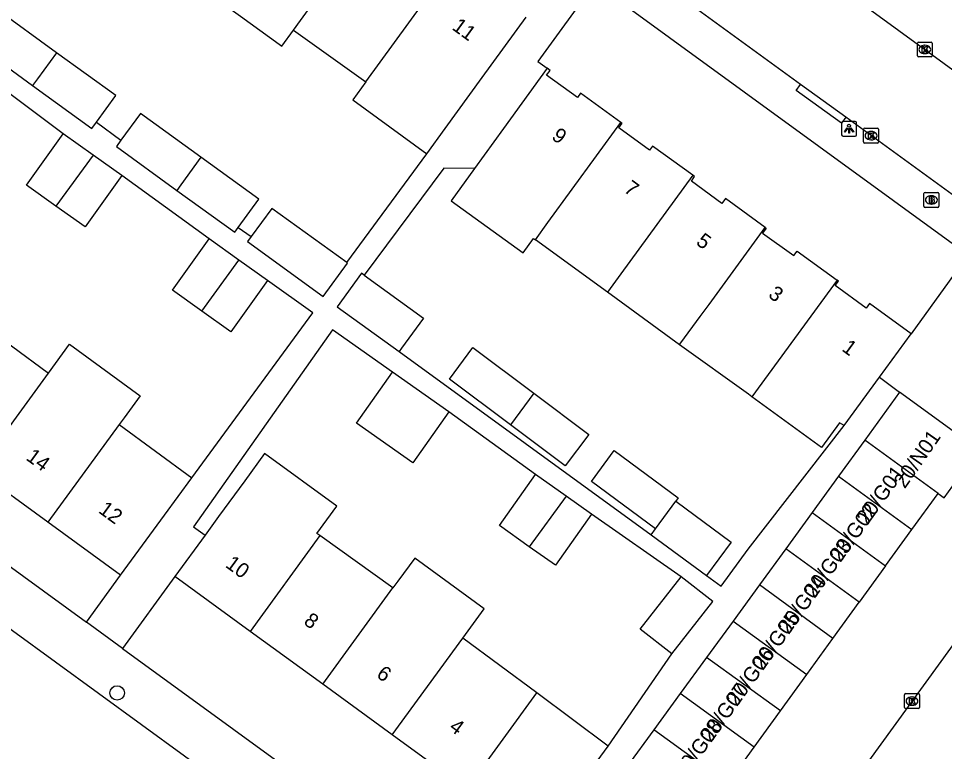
# Model space of a CAD drawing. Extents: x 159675 to 160530, y 382179 to 382901.
# Drawn here: x 160046.7 to 160109, y 382348.7 to 382398 of the extents above; entities that cross this region are included whole.
import ezdxf

# ---------------------------------------------------------------- set-up
doc = ezdxf.new("R2010")
doc.units = 0
for name, color, linetype in [('IMGEO_Boom', 7, 'Continuous'), ('IMGEO_Brandkraan', 7, 'Continuous'), ('IMGEO_Kolk', 7, 'Continuous'), ('IMGEO_Lichtpunt', 7, 'Continuous'), ('IMGEO_Pand', 7, 'Continuous'), ('IMGEO_Pand_nummerreeks', 7, 'Continuous'), ('IMGEO_Rijbaan_lokaal_gesloten', 7, 'Continuous'), ('IMGEO_Rijbaan_lokaal_open', 7, 'Continuous'), ('IMGEO_Voetpad_open', 7, 'Continuous')]:
    doc.layers.add(name, color=color, linetype=linetype)

msp = doc.modelspace()

# ---------------------------------------------------------------- linework, layer by layer
at = {"layer": 'IMGEO_Boom'}
msp.add_circle((160053.333, 382352.659), 0.489, dxfattribs=at)
at = {"layer": 'IMGEO_Brandkraan'}
for p, q in [((160107.59, 382385.393), (160107.59, 382386.245)), ((160107.665, 382386.319), (160108.517, 382386.319)), ((160108.078, 382386.099), (160108.103, 382386.099)), ((160108.591, 382386.245), (160108.591, 382385.393)), ((160108.517, 382385.319), (160107.665, 382385.319)), ((160108.101, 382385.539), (160108.076, 382385.539))]:
    msp.add_line(p, q, dxfattribs=at)
for points in [[(160107.59, 382385.393), (160107.59, 382386.245)], [(160107.665, 382386.319), (160108.517, 382386.319)], [(160107.938, 382386.019), (160107.938, 382385.619), (160108.151, 382385.619)], [(160108.169, 382386.019), (160107.938, 382386.019)], [(160108.117, 382385.938), (160108.063, 382385.938), (160108.063, 382385.862)], [(160108.063, 382385.862), (160108.116, 382385.862)], [(160108.591, 382386.245), (160108.591, 382385.393)], [(160108.517, 382385.319), (160107.665, 382385.319)], [(160108.125, 382385.786), (160108.063, 382385.786), (160108.063, 382385.705)], [(160108.063, 382385.705), (160108.125, 382385.705)]]:
    msp.add_lwpolyline(points, dxfattribs=at)
for centre, radius, start, end in [((160107.667, 382386.243), 0.0765, 91.55205, 178.44795), ((160107.667, 382386.243), 0.0765, 91.55205, 178.44795), ((160108.118, 382385.9), 0.0379, 267.82845, 90.93552), ((160108.173, 382385.874), 0.145, 59.4692, 91.53667), ((160108.198, 382385.921), 0.0922, 285.51372, 58.15012), ((160108.515, 382386.243), 0.0765, 1.55205, 88.44795), ((160108.515, 382386.243), 0.0765, 1.55205, 88.44795), ((160107.667, 382385.395), 0.0765, 181.55205, 268.44795), ((160107.667, 382385.395), 0.0765, 181.55205, 268.44795), ((160108.126, 382385.745), 0.0404, 269.87594, 90.50774), ((160108.157, 382385.87), 0.251, 268.66757, 293.53466), ((160108.203, 382385.729), 0.105, 301.31148, 78.98903), ((160108.515, 382385.395), 0.0765, 271.55205, 358.44795), ((160108.515, 382385.395), 0.0765, 271.55205, 358.44795)]:
    msp.add_arc(centre, radius, start, end, dxfattribs=at)
for centre, major_axis, ratio, start_param, end_param in [((160108.077, 382385.819), (-0.387, 0.002), 0.722429, 4.712389, 7.853982), ((160108.102, 382385.819), (-0.39, 0.002), 0.717154, 1.570796, 4.712389)]:
    msp.add_ellipse(centre, major_axis=major_axis, ratio=ratio, start_param=start_param, end_param=end_param, dxfattribs=at)
at = {"layer": 'IMGEO_Kolk'}
for p, q in [((160107.146, 382395.512), (160107.146, 382396.364)), ((160107.221, 382396.438), (160108.073, 382396.438)), ((160107.634, 382396.218), (160107.659, 382396.218)), ((160108.147, 382396.364), (160108.147, 382395.512)), ((160108.073, 382395.438), (160107.221, 382395.438)), ((160107.657, 382395.658), (160107.632, 382395.658)), ((160103.532, 382389.716), (160103.532, 382390.568)), ((160103.607, 382390.642), (160104.459, 382390.642)), ((160104.02, 382390.422), (160104.045, 382390.422)), ((160104.533, 382390.568), (160104.533, 382389.716)), ((160104.459, 382389.642), (160103.607, 382389.642)), ((160104.043, 382389.862), (160104.018, 382389.862)), ((160106.286, 382351.686), (160106.286, 382352.538)), ((160106.361, 382352.612), (160107.213, 382352.612)), ((160106.774, 382352.392), (160106.799, 382352.392)), ((160107.287, 382352.538), (160107.287, 382351.686)), ((160107.213, 382351.612), (160106.361, 382351.612)), ((160106.797, 382351.832), (160106.772, 382351.832))]:
    msp.add_line(p, q, dxfattribs=at)
for points in [[(160107.146, 382395.512), (160107.146, 382396.364)], [(160107.221, 382396.438), (160108.073, 382396.438)], [(160107.467, 382396.138), (160107.59, 382396.138), (160107.59, 382395.987), (160107.72, 382396.138), (160107.884, 382396.138), (160107.738, 382395.987), (160107.891, 382395.738), (160107.739, 382395.738), (160107.654, 382395.902), (160107.59, 382395.835), (160107.59, 382395.738), (160107.467, 382395.738), (160107.467, 382396.138)], [(160108.147, 382396.364), (160108.147, 382395.512)], [(160108.073, 382395.438), (160107.221, 382395.438)], [(160103.532, 382389.716), (160103.532, 382390.568)], [(160103.607, 382390.642), (160104.459, 382390.642)], [(160103.853, 382390.342), (160103.976, 382390.342), (160103.976, 382390.191), (160104.106, 382390.342), (160104.27, 382390.342), (160104.124, 382390.191), (160104.277, 382389.942), (160104.125, 382389.942), (160104.04, 382390.106), (160103.976, 382390.039), (160103.976, 382389.942), (160103.853, 382389.942), (160103.853, 382390.342)], [(160104.533, 382390.568), (160104.533, 382389.716)], [(160104.459, 382389.642), (160103.607, 382389.642)], [(160106.286, 382351.686), (160106.286, 382352.538)], [(160106.361, 382352.612), (160107.213, 382352.612)], [(160106.607, 382352.312), (160106.73, 382352.312), (160106.73, 382352.161), (160106.86, 382352.312), (160107.024, 382352.312), (160106.878, 382352.161), (160107.031, 382351.912), (160106.879, 382351.912), (160106.794, 382352.076), (160106.73, 382352.009), (160106.73, 382351.912), (160106.607, 382351.912), (160106.607, 382352.312)], [(160107.287, 382352.538), (160107.287, 382351.686)], [(160107.213, 382351.612), (160106.361, 382351.612)]]:
    msp.add_lwpolyline(points, dxfattribs=at)
for centre, start, end in [((160107.223, 382396.362), 91.55205, 178.44795), ((160107.223, 382396.362), 91.55205, 178.44795), ((160108.071, 382396.362), 1.55205, 88.44795), ((160108.071, 382396.362), 1.55205, 88.44795), ((160107.223, 382395.514), 181.55205, 268.44795), ((160107.223, 382395.514), 181.55205, 268.44795), ((160108.071, 382395.514), 271.55205, 358.44795), ((160108.071, 382395.514), 271.55205, 358.44795), ((160103.609, 382390.566), 91.55205, 178.44795), ((160103.609, 382390.566), 91.55205, 178.44795), ((160104.457, 382390.566), 1.55205, 88.44795), ((160104.457, 382390.566), 1.55205, 88.44795), ((160103.609, 382389.718), 181.55205, 268.44795), ((160103.609, 382389.718), 181.55205, 268.44795), ((160104.457, 382389.718), 271.55205, 358.44795), ((160104.457, 382389.718), 271.55205, 358.44795), ((160106.363, 382352.536), 91.55205, 178.44795), ((160106.363, 382352.536), 91.55205, 178.44795), ((160107.211, 382352.536), 1.55205, 88.44795), ((160107.211, 382352.536), 1.55205, 88.44795), ((160106.363, 382351.688), 181.55205, 268.44795), ((160106.363, 382351.688), 181.55205, 268.44795), ((160107.211, 382351.688), 271.55205, 358.44795), ((160107.211, 382351.688), 271.55205, 358.44795)]:
    msp.add_arc(centre, 0.0765, start, end, dxfattribs=at)
for centre, major_axis, ratio, start_param, end_param in [((160107.633, 382395.938), (-0.387, 0.002), 0.722429, 4.712389, 7.853982), ((160107.658, 382395.938), (-0.39, 0.002), 0.717154, 1.570796, 4.712389), ((160104.019, 382390.142), (-0.387, 0.002), 0.722429, 4.712389, 7.853982), ((160104.044, 382390.142), (-0.39, 0.002), 0.717154, 1.570796, 4.712389), ((160106.773, 382352.112), (-0.387, 0.002), 0.722429, 4.712389, 7.853982), ((160106.798, 382352.112), (-0.39, 0.002), 0.717154, 1.570796, 4.712389)]:
    msp.add_ellipse(centre, major_axis=major_axis, ratio=ratio, start_param=start_param, end_param=end_param, dxfattribs=at)
at = {"layer": 'IMGEO_Lichtpunt'}
for p, q in [((160102.053, 382391.009), (160102.053, 382390.202)), ((160102.053, 382391.009), (160102.053, 382390.202)), ((160102.955, 382391.104), (160102.147, 382391.104)), ((160102.955, 382391.104), (160102.147, 382391.104)), ((160103.049, 382390.202), (160103.049, 382391.009)), ((160103.049, 382390.202), (160103.049, 382391.009)), ((160102.147, 382390.108), (160102.955, 382390.108)), ((160102.147, 382390.108), (160102.955, 382390.108))]:
    msp.add_line(p, q, dxfattribs=at)
for points in [[(160102.427, 382390.673), (160102.466, 382390.645), (160102.278, 382390.383), (160102.24, 382390.41), (160102.427, 382390.673)], [(160102.529, 382390.625), (160102.576, 382390.625), (160102.576, 382390.303), (160102.529, 382390.303), (160102.529, 382390.625)], [(160102.639, 382390.645), (160102.677, 382390.672), (160102.864, 382390.41), (160102.825, 382390.382), (160102.639, 382390.645)]]:
    msp.add_lwpolyline(points, dxfattribs=at)
msp.add_circle((160102.552, 382390.807), 0.0994, dxfattribs=at)
for centre, start, end in [((160102.147, 382391.009), 90, 180), ((160102.147, 382391.009), 90, 180), ((160102.955, 382391.009), 0, 90), ((160102.955, 382391.009), 0, 90), ((160102.147, 382390.202), 180, 270), ((160102.147, 382390.202), 180, 270), ((160102.955, 382390.202), 270, 0), ((160102.955, 382390.202), 270, 360)]:
    msp.add_arc(centre, 0.0946, start, end, dxfattribs=at)
at = {"layer": 'IMGEO_Pand'}
for points in [[(160065.185, 382397.247), (160070.984, 382405.234)], [(160061.268, 382402.066), (160059.51, 382399.725), (160061.629, 382398.181), (160064.228, 382396.288), (160064.398, 382396.164), (160065.185, 382397.247)], [(160070.065, 382393.754), (160075.846, 382401.717)], [(160049.246, 382395.723), (160045.171, 382398.67), (160043.92, 382396.947)], [(160074.153, 382388.929), (160075.387, 382390.624), (160077.89, 382394.062), (160080.833, 382398.104)], [(160065.185, 382397.247), (160070.065, 382393.754)], [(160043.92, 382396.947), (160043.574, 382396.471), (160047.643, 382393.516)], [(160049.246, 382395.723), (160047.968, 382393.962), (160047.643, 382393.516)], [(160051.944, 382391.049), (160053.241, 382392.834), (160049.246, 382395.723)], [(160082.253, 382394.673), (160079.311, 382390.631), (160077.362, 382387.932)], [(160087.212, 382391.035), (160084.5, 382393.009), (160084.281, 382392.709), (160082.215, 382394.214), (160082.447, 382394.532), (160082.253, 382394.673)], [(160047.643, 382393.516), (160051.632, 382390.619), (160051.944, 382391.049)], [(160070.065, 382393.754), (160069.187, 382392.545), (160074.153, 382388.929)], [(160058.971, 382388.69), (160054.896, 382391.637), (160053.583, 382389.829)], [(160081.456, 382383.146), (160082.301, 382384.304), (160087.212, 382391.035)], [(160092.04, 382387.476), (160089.342, 382389.44), (160089.139, 382389.161), (160087.061, 382390.674), (160087.285, 382390.982), (160087.212, 382391.035)], [(160049.217, 382385.408), (160047.243, 382386.816), (160049.705, 382390.268)], [(160051.714, 382388.835), (160049.705, 382390.268)], [(160053.583, 382389.829), (160053.285, 382389.418), (160057.354, 382386.462)], [(160051.714, 382388.835), (160049.217, 382385.408)], [(160053.639, 382387.461), (160051.714, 382388.835)], [(160058.971, 382388.69), (160057.622, 382386.831), (160057.354, 382386.462)], [(160061.48, 382383.971), (160062.863, 382385.876), (160058.971, 382388.69)], [(160077.362, 382387.932), (160075.791, 382385.756), (160080.633, 382382.26), (160081.336, 382383.233), (160081.456, 382383.146)], [(160053.639, 382387.461), (160051.177, 382384.01), (160049.217, 382385.408)], [(160092.04, 382387.476), (160087.199, 382380.839), (160086.306, 382379.615)], [(160096.913, 382383.975), (160094.239, 382385.922), (160093.997, 382385.589), (160091.947, 382387.082), (160092.166, 382387.384), (160092.04, 382387.476)], [(160057.354, 382386.462), (160061.24, 382383.64), (160061.48, 382383.971)], [(160068.773, 382381.603), (160063.725, 382385.253), (160062.351, 382383.361)], [(160091.156, 382376.084), (160091.157, 382376.086), (160091.174, 382376.109), (160092.042, 382377.299), (160092.536, 382377.976), (160093.135, 382378.796), (160096.913, 382383.975)], [(160096.913, 382383.975), (160096.985, 382383.923), (160096.743, 382383.591), (160098.831, 382382.071), (160099.057, 382382.382), (160101.747, 382380.423)], [(160059.027, 382378.343), (160057.054, 382379.75), (160059.516, 382383.202)], [(160061.523, 382381.77), (160059.516, 382383.202)], [(160062.351, 382383.361), (160062.1, 382383.015), (160067.195, 382379.314), (160068.828, 382381.563), (160068.773, 382381.603)], [(160086.306, 382379.615), (160081.456, 382383.146)], [(160059.027, 382378.343), (160061.523, 382381.77)], [(160063.45, 382380.395), (160061.523, 382381.77)], [(160069.951, 382380.751), (160069.768, 382380.883), (160068.138, 382378.63), (160072.29, 382375.614)], [(160063.45, 382380.395), (160060.988, 382376.944), (160059.027, 382378.343)], [(160069.951, 382380.751), (160073.931, 382377.873), (160072.457, 382375.844), (160072.29, 382375.614)], [(160101.747, 382380.423), (160096.024, 382372.579)], [(160106.732, 382376.818), (160103.927, 382378.86), (160103.696, 382378.542), (160101.62, 382380.053), (160101.84, 382380.356), (160101.747, 382380.423)], [(160091.156, 382376.084), (160086.306, 382379.615)], [(160043.71, 382377.851), (160048.708, 382374.167)], [(160104.611, 382373.905), (160106.732, 382376.818)], [(160048.708, 382374.167), (160050.124, 382376.11), (160054.877, 382372.647), (160053.794, 382371.16), (160053.475, 382370.722)], [(160096.024, 382372.579), (160095.794, 382372.746), (160091.156, 382376.084)], [(160079.791, 382370.683), (160075.673, 382373.772), (160077.256, 382375.883), (160081.346, 382372.815)], [(160043.927, 382367.607), (160048.708, 382374.167)], [(160075.631, 382371.576), (160073.213, 382368.146), (160069.436, 382370.809), (160071.855, 382374.238)], [(160075.631, 382371.576), (160071.855, 382374.238)], [(160102.233, 382370.638), (160104.611, 382373.905)], [(160081.346, 382372.815), (160085.05, 382370.037), (160083.467, 382367.926), (160079.791, 382370.683)], [(160081.346, 382372.815), (160079.791, 382370.683)], [(160105.953, 382372.892), (160103.611, 382369.665)], [(160111.288, 382369.019), (160105.953, 382372.892)], [(160102.233, 382370.638), (160101.915, 382370.829), (160100.707, 382369.169), (160096.024, 382372.579)], [(160053.475, 382370.722), (160048.682, 382364.143)], [(160053.475, 382370.722), (160058.348, 382367.13)], [(160103.611, 382369.665), (160101.839, 382367.23)], [(160108.551, 382366.079), (160103.611, 382369.665)], [(160066.968, 382363.244), (160066.767, 382363.391), (160068.098, 382365.214), (160063.236, 382368.763), (160061.909, 382366.937), (160060.16, 382364.529), (160059.246, 382363.275)], [(160089.537, 382363.702), (160085.229, 382366.875), (160086.765, 382368.96), (160091.071, 382365.788), (160090.899, 382365.552)], [(160108.551, 382366.079), (160108.946, 382365.792), (160111.288, 382369.019)], [(160048.682, 382364.143), (160043.927, 382367.607)], [(160081.051, 382362.497), (160079.042, 382363.913), (160081.461, 382367.342)], [(160083.521, 382365.889), (160081.461, 382367.342)], [(160101.839, 382367.23), (160100.066, 382364.794)], [(160101.839, 382367.23), (160106.782, 382363.642)], [(160053.567, 382360.584), (160056.512, 382364.626), (160058.348, 382367.13)], [(160106.782, 382363.642), (160108.551, 382366.079)], [(160083.521, 382365.889), (160081.051, 382362.497)], [(160085.237, 382364.68), (160083.521, 382365.889)], [(160089.537, 382363.702), (160090.899, 382365.552)], [(160090.899, 382365.552), (160094.628, 382362.805), (160092.967, 382360.55)], [(160100.066, 382364.794), (160098.294, 382362.359)], [(160100.066, 382364.794), (160105.012, 382361.204)], [(160053.567, 382360.584), (160048.682, 382364.143)], [(160085.237, 382364.68), (160082.819, 382361.25), (160081.051, 382362.497)], [(160089.238, 382363.297), (160089.537, 382363.702)], [(160105.012, 382361.204), (160106.782, 382363.642)], [(160059.246, 382363.275), (160057.215, 382360.487)], [(160066.968, 382363.244), (160062.274, 382356.801)], [(160071.882, 382359.725), (160066.968, 382363.244)], [(160089.238, 382363.297), (160092.967, 382360.55)], [(160098.294, 382362.359), (160096.521, 382359.924)], [(160103.242, 382358.766), (160098.294, 382362.359)], [(160076.574, 382356.348), (160078.014, 382358.325), (160073.342, 382361.729), (160072.212, 382360.178), (160071.882, 382359.725)], [(160105.012, 382361.204), (160103.242, 382358.766)], [(160062.274, 382356.801), (160057.215, 382360.487)], [(160090.639, 382355.285), (160088.507, 382356.956), (160091.266, 382360.477)], [(160090.639, 382355.285), (160093.398, 382358.806), (160091.266, 382360.477)], [(160067.16, 382353.242), (160071.882, 382359.725)], [(160096.521, 382359.924), (160094.749, 382357.488)], [(160101.473, 382356.329), (160096.521, 382359.924)], [(160101.473, 382356.329), (160103.242, 382358.766)], [(160094.749, 382357.488), (160092.976, 382355.053)], [(160094.749, 382357.488), (160099.704, 382353.892)], [(160067.16, 382353.242), (160062.274, 382356.801)], [(160071.833, 382349.837), (160076.574, 382356.348)], [(160081.558, 382352.662), (160076.574, 382356.348)], [(160099.704, 382353.892), (160101.473, 382356.329)], [(160092.976, 382355.053), (160091.204, 382352.618)], [(160097.934, 382351.454), (160092.976, 382355.053)], [(160097.934, 382351.454), (160099.704, 382353.892)], [(160071.833, 382349.837), (160067.16, 382353.242)], [(160076.842, 382346.187), (160081.558, 382352.662)], [(160086.352, 382349.091), (160081.558, 382352.662)], [(160091.204, 382352.618), (160089.432, 382350.182)], [(160096.164, 382349.016), (160091.204, 382352.618)], [(160096.164, 382349.016), (160097.934, 382351.454)], [(160076.842, 382346.187), (160071.833, 382349.837)], [(160089.432, 382350.182), (160087.659, 382347.747)], [(160094.395, 382346.579), (160089.432, 382350.182)], [(160084.391, 382346.399), (160086.352, 382349.091)], [(160094.395, 382346.579), (160096.164, 382349.016)]]:
    msp.add_lwpolyline(points, dxfattribs=at)
at = {"layer": 'IMGEO_Rijbaan_lokaal_gesloten'}
for points in [[(160078.11, 382333.649), (160000, 382390.554), (159999.175, 382391.156)], [(160117.262, 382366.539), (160095.963, 382337.199), (160095.222, 382336.136)]]:
    msp.add_lwpolyline(points, dxfattribs=at)
at = {"layer": 'IMGEO_Rijbaan_lokaal_open'}
for points in [[(160018.366, 382460.946), (160123.455, 382384.426)], [(160099.29, 382393.592), (160034.415, 382440.769)], [(160102.339, 382391.375), (160099.29, 382393.592)], [(160119.102, 382379.184), (160102.339, 382391.375)]]:
    msp.add_lwpolyline(points, dxfattribs=at)
at = {"layer": 'IMGEO_Voetpad_open'}
for points in [[(160085.455, 382400.41), (160081.616, 382395.136), (160082.253, 382394.673)], [(160085.455, 382400.41), (160110.564, 382382.129), (160106.732, 382376.818)], [(160049.705, 382390.268), (160043.939, 382394.574)], [(160102.339, 382391.375), (160102.045, 382390.971), (160098.996, 382393.188), (160099.29, 382393.592)], [(160002.502, 382392.948), (160051.264, 382357.423)], [(160051.944, 382391.049), (160053.583, 382389.829)], [(160068.773, 382381.603), (160074.153, 382388.929)], [(160077.362, 382387.932), (160075.306, 382387.949), (160069.951, 382380.751)], [(160059.516, 382383.202), (160053.639, 382387.461)], [(160061.48, 382383.971), (160062.351, 382383.361)], [(160058.348, 382367.13), (160066.486, 382378.229), (160063.45, 382380.395)], [(160071.855, 382374.238), (160067.813, 382377.088), (160058.472, 382363.838), (160059.246, 382363.275)], [(160072.29, 382375.614), (160089.238, 382363.297)], [(160104.611, 382373.905), (160105.953, 382372.892)], [(160081.461, 382367.342), (160075.631, 382371.576)], [(160092.967, 382360.55), (160093.943, 382359.831), (160095.778, 382362.321), (160102.233, 382370.638)], [(160091.266, 382360.477), (160085.237, 382364.68)], [(160051.264, 382357.423), (160053.567, 382360.584)], [(160057.215, 382360.487), (160053.693, 382355.653)], [(160053.693, 382355.653), (160051.264, 382357.423)], [(160053.693, 382355.653), (160076.39, 382339.118)], [(160086.352, 382349.091), (160090.639, 382355.285)]]:
    msp.add_lwpolyline(points, dxfattribs=at)

# ---------------------------------------------------------------- texts
at = {"layer": 'IMGEO_Pand_nummerreeks'}
for s, rotation, p in [('11', 323.9896, (160075.792, 382397.331)), ('9', 323.8922, (160082.488, 382389.955)), ('7', 323.8922, (160087.345, 382386.412)), ('5', 323.8922, (160092.202, 382382.869)), ('3', 323.8922, (160097.059, 382379.327)), ('1', 323.89393, (160102.009, 382375.717)), ('20/N01', 55.13089, (160106.301, 382366.353)), ('14', 323.92658, (160047.141, 382368.383)), ('20/G01', 54.30688, (160103.783, 382363.913)), ('12', 323.92658, (160052.016, 382364.832)), ('20/G02', 54.30688, (160101.973, 382361.394)), ('20/G03', 54.30688, (160100.235, 382358.975)), ('10', 323.92658, (160060.552, 382361.173)), ('20/G04', 54.30688, (160098.494, 382356.551)), ('8', 323.92658, (160065.816, 382357.337)), ('20/G05', 54.30688, (160096.752, 382354.127)), ('20/G06', 54.30688, (160095.011, 382351.702)), ('6', 323.92658, (160070.705, 382353.776)), ('20/G07', 54.30688, (160093.269, 382349.278)), ('4', 323.92658, (160075.596, 382350.213)), ('20/G08', 54.30688, (160091.529, 382346.856))]:
    msp.add_text(s, height=1, rotation=rotation, dxfattribs=at).set_placement(p)

doc.saveas('drawing.dxf')
